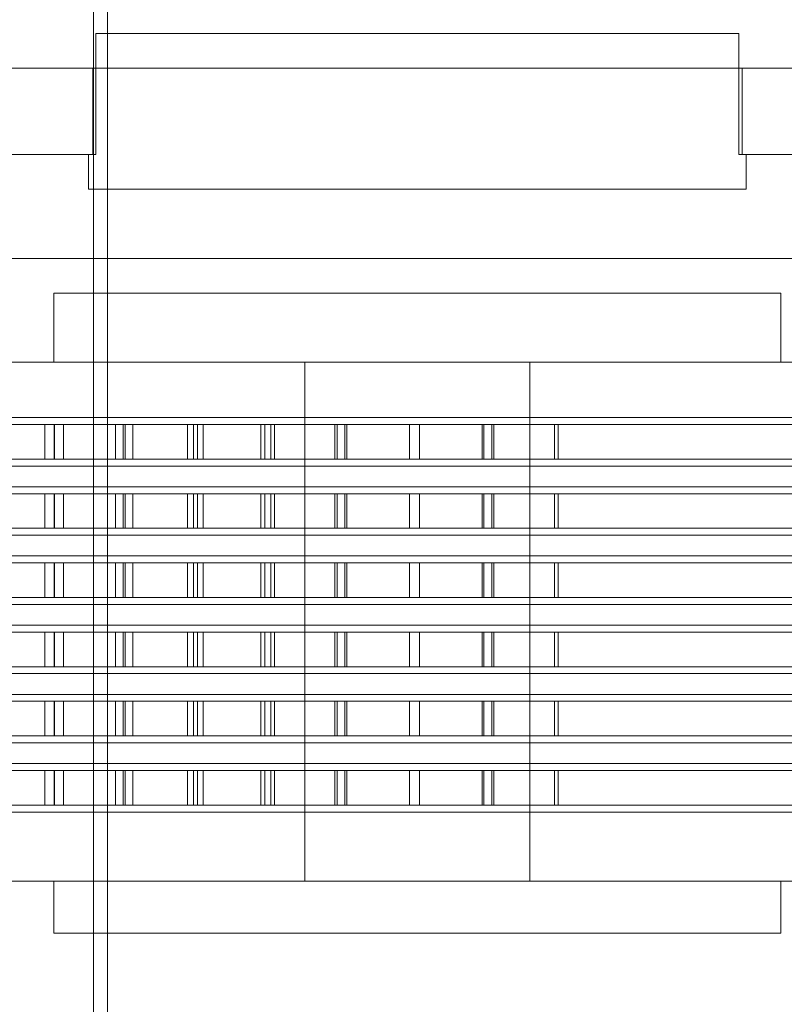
# Model space of a CAD drawing. Header units: millimetres. Extents: x -4395 to 65662, y -65530 to 6847.
# Tile 670 of 1034: x 24335 to 24556, y -19696 to -19411. Entities that reach past the tile are written whole.
import ezdxf

# ---------------------------------------------------------------- set-up
doc = ezdxf.new("R2010")
doc.units = ezdxf.units.MM
for name, color, linetype, lineweight in [('COTAS_O', 1, 'Continuous', 0), ('superior_briquetadora', 7, 'Continuous', 0), ('superior_C02', 7, 'Continuous', 0)]:
    doc.layers.add(name, color=color, linetype=linetype, lineweight=lineweight)
doc.dimstyles.new('R19_100', dxfattribs={"dimtxt": 250, "dimasz": 150, "dimexe": 150, "dimexo": 80, "dimgap": 100, "dimtad": 1, "dimtih": 1, "dimtoh": 1, "dimdsep": 46, "dimcen": 0.09, "dimadec": 0, "dimazin": 0, "dimtfac": 1, "dimtdec": 4, "dimtofl": 0, "dimtmove": 0, "dimatfit": 3, "dimfxl": 1, "dimtolj": 1, "dimtzin": 0, "dimarcsym": 0})

# ---------------------------------------------------------------- blocks, each defined once
blk = doc.blocks.new('DIM_R33_38')
at = {"layer": 'COTAS_O'}
for p, q in [((23750.07, -19480), (23750.07, -20380)), ((25950.07, -19480), (25950.07, -20380)), ((23750.07, -20380), (23900.07, -20335)), ((25950.07, -20380), (25800.07, -20335)), ((23750.07, -20380), (25950.07, -20380)), ((23750.07, -20380), (23900.07, -20425)), ((25950.07, -20380), (25800.07, -20425))]:
    blk.add_line(p, q, dxfattribs=at)
blk.add_text('2200 O', height=250, dxfattribs=at).set_placement((24850.07, -20280))

msp = doc.modelspace()

# ---------------------------------------------------------------- linework, layer by layer
at = {"layer": 'superior_briquetadora'}
for p, q in [((24357.197, -19415), (24363.368, -19415)), ((24357.197, -19415), (24357.197, -19450)), ((24357.197, -19415), (24542.938, -19415)), ((24363.368, -19415), (24373.314, -19415)), ((24373.314, -19415), (24386.602, -19415)), ((24386.602, -19415), (24402.652, -19415)), ((24402.652, -19415), (24420.767, -19415)), ((24420.767, -19415), (24440.157, -19415)), ((24440.157, -19415), (24459.978, -19415)), ((24459.978, -19415), (24479.368, -19415)), ((24479.368, -19415), (24497.483, -19415)), ((24497.483, -19415), (24513.533, -19415)), ((24513.533, -19415), (24526.821, -19415)), ((24526.821, -19415), (24536.767, -19415)), ((24536.767, -19415), (24542.938, -19415)), ((24542.938, -19450), (24542.938, -19415)), ((24760.067, -19425), (24160.067, -19425)), ((24356.259, -19425), (24327.908, -19425)), ((24356.259, -19450), (24356.259, -19425)), ((24361.168, -19425), (24356.259, -19425)), ((24369.682, -19425), (24361.168, -19425)), ((24381.457, -19425), (24369.682, -19425)), ((24396.016, -19425), (24381.457, -19425)), ((24412.767, -19425), (24396.016, -19425)), ((24431.031, -19425), (24412.767, -19425)), ((24450.067, -19425), (24431.031, -19425)), ((24469.104, -19425), (24450.067, -19425)), ((24487.368, -19425), (24469.104, -19425)), ((24504.119, -19425), (24487.368, -19425)), ((24518.678, -19425), (24504.119, -19425)), ((24530.453, -19425), (24518.678, -19425)), ((24538.967, -19425), (24530.453, -19425)), ((24543.876, -19425), (24538.967, -19425)), ((24543.876, -19425), (24543.876, -19450)), ((24785.361, -19425), (24543.876, -19425)), ((24356.259, -19450), (24327.908, -19450)), ((24357.197, -19450), (24334.722, -19450)), ((24355.111, -19450), (24355.067, -19450)), ((24355.067, -19450), (24355.067, -19460)), ((24355.067, -19450), (24355.092, -19450)), ((24355.092, -19450), (24355.165, -19450)), ((24355.242, -19450), (24355.111, -19450)), ((24355.165, -19450), (24355.287, -19450)), ((24355.46, -19450), (24355.242, -19450)), ((24355.287, -19450), (24355.457, -19450)), ((24355.457, -19450), (24355.676, -19450)), ((24355.764, -19450), (24355.46, -19450)), ((24355.676, -19450), (24355.943, -19450)), ((24356.156, -19450), (24355.764, -19450)), ((24355.943, -19450), (24356.259, -19450)), ((24356.633, -19450), (24356.156, -19450)), ((24357.197, -19450), (24356.633, -19450)), ((24543.502, -19450), (24542.938, -19450)), ((24777.067, -19450), (24542.938, -19450)), ((24543.979, -19450), (24543.502, -19450)), ((24785.361, -19450), (24543.876, -19450)), ((24543.876, -19450), (24544.191, -19450)), ((24544.371, -19450), (24543.979, -19450)), ((24544.191, -19450), (24544.459, -19450)), ((24544.675, -19450), (24544.371, -19450)), ((24544.459, -19450), (24544.678, -19450)), ((24544.893, -19450), (24544.675, -19450)), ((24544.678, -19450), (24544.848, -19450)), ((24544.848, -19450), (24544.97, -19450)), ((24545.024, -19450), (24544.893, -19450)), ((24544.97, -19450), (24545.043, -19450)), ((24545.067, -19450), (24545.024, -19450)), ((24545.043, -19450), (24545.067, -19450)), ((24545.067, -19450), (24545.067, -19460)), ((24355.067, -19460), (24357.143, -19460)), ((24357.143, -19460), (24363.281, -19460)), ((24363.281, -19460), (24373.211, -19460)), ((24373.211, -19460), (24386.5, -19460)), ((24386.5, -19460), (24402.567, -19460)), ((24402.567, -19460), (24420.711, -19460)), ((24420.711, -19460), (24440.137, -19460)), ((24440.137, -19460), (24459.998, -19460)), ((24459.998, -19460), (24479.424, -19460)), ((24479.424, -19460), (24497.567, -19460)), ((24497.567, -19460), (24513.635, -19460)), ((24513.635, -19460), (24526.924, -19460)), ((24526.924, -19460), (24536.854, -19460)), ((24536.854, -19460), (24542.992, -19460)), ((24542.992, -19460), (24545.067, -19460)), ((23750.067, -19480), (25950.067, -19480)), ((23900.067, -19480), (25800.067, -19480)), ((24980.067, -19480), (24000.067, -19480)), ((24345.067, -19490), (24346.855, -19490)), ((24345.067, -19490), (24345.067, -19510)), ((24346.855, -19490), (24352.158, -19490)), ((24352.158, -19490), (24360.795, -19490)), ((24360.795, -19490), (24372.472, -19490)), ((24372.472, -19490), (24386.791, -19490)), ((24386.791, -19490), (24403.265, -19490)), ((24403.265, -19490), (24421.333, -19490)), ((24421.333, -19490), (24440.379, -19490)), ((24440.379, -19490), (24459.756, -19490)), ((24459.756, -19490), (24478.802, -19490)), ((24478.802, -19490), (24496.87, -19490)), ((24496.87, -19490), (24513.344, -19490)), ((24513.344, -19490), (24527.663, -19490)), ((24527.663, -19490), (24539.34, -19490)), ((24539.34, -19490), (24547.977, -19490)), ((24547.977, -19490), (24553.28, -19490)), ((24553.28, -19490), (24555.067, -19490)), ((24555.067, -19490), (24555.067, -19510)), ((24337.605, -19510), (24318.488, -19510)), ((24324.585, -19510), (24343.004, -19510)), ((24357.53, -19510), (24337.605, -19510)), ((24343.004, -19510), (24361.864, -19510)), ((24346.855, -19510), (24345.067, -19510)), ((24352.158, -19510), (24346.855, -19510)), ((24360.795, -19510), (24352.158, -19510)), ((24376.647, -19510), (24357.53, -19510)), ((24372.472, -19510), (24360.795, -19510)), ((24361.864, -19510), (24381.086, -19510)), ((24386.791, -19510), (24372.472, -19510)), ((24393.408, -19510), (24376.647, -19510)), ((24381.086, -19510), (24400.592, -19510)), ((24403.265, -19510), (24386.791, -19510)), ((24406.455, -19510), (24393.408, -19510)), ((24400.592, -19510), (24420.3, -19510)), ((24421.333, -19510), (24403.265, -19510)), ((24414.732, -19510), (24406.455, -19510)), ((24417.567, -19510), (24414.732, -19510)), ((24417.567, -19660), (24417.567, -19510)), ((24420.3, -19510), (24440.131, -19510)), ((24440.379, -19510), (24421.333, -19510)), ((24440.131, -19510), (24460.003, -19510)), ((24459.756, -19510), (24440.379, -19510)), ((24478.802, -19510), (24459.756, -19510)), ((24460.003, -19510), (24479.835, -19510)), ((24496.87, -19510), (24478.802, -19510)), ((24479.835, -19510), (24499.543, -19510)), ((24482.567, -19660), (24482.567, -19510)), ((24485.403, -19510), (24482.567, -19510)), ((24493.68, -19510), (24485.403, -19510)), ((24506.727, -19510), (24493.68, -19510)), ((24513.344, -19510), (24496.87, -19510)), ((24499.543, -19510), (24519.049, -19510)), ((24523.488, -19510), (24506.727, -19510)), ((24527.663, -19510), (24513.344, -19510)), ((24519.049, -19510), (24538.271, -19510)), ((24542.605, -19510), (24523.488, -19510)), ((24539.34, -19510), (24527.663, -19510)), ((24538.271, -19510), (24557.131, -19510)), ((24547.977, -19510), (24539.34, -19510)), ((24562.53, -19510), (24542.605, -19510)), ((24553.28, -19510), (24547.977, -19510)), ((24555.067, -19510), (24553.28, -19510)), ((24317.381, -19526), (24335.262, -19526)), ((24324.585, -19526), (24343.004, -19526)), ((24335.262, -19526), (24353.636, -19526)), ((24343.004, -19526), (24361.864, -19526)), ((24353.636, -19526), (24372.422, -19526)), ((24361.864, -19526), (24381.086, -19526)), ((24372.422, -19526), (24391.54, -19526)), ((24381.086, -19526), (24400.592, -19526)), ((24391.54, -19526), (24410.91, -19526)), ((24400.592, -19526), (24420.3, -19526)), ((24410.91, -19526), (24430.447, -19526)), ((24420.3, -19526), (24440.131, -19526)), ((24430.447, -19526), (24450.067, -19526)), ((24440.131, -19526), (24460.003, -19526)), ((24450.067, -19526), (24469.688, -19526)), ((24460.003, -19526), (24479.835, -19526)), ((24469.688, -19526), (24489.225, -19526)), ((24479.835, -19526), (24499.543, -19526)), ((24489.225, -19526), (24508.595, -19526)), ((24499.543, -19526), (24519.049, -19526)), ((24508.595, -19526), (24527.713, -19526)), ((24519.049, -19526), (24538.271, -19526)), ((24527.713, -19526), (24546.499, -19526)), ((24538.271, -19526), (24557.131, -19526)), ((24546.499, -19526), (24564.873, -19526)), ((24342.412, -19528), (24322.504, -19528)), ((24325.147, -19528), (24345.131, -19528)), ((24345.199, -19528), (24325.807, -19528)), ((24328.381, -19528), (24347.848, -19528)), ((24362.843, -19528), (24342.412, -19528)), ((24342.412, -19538), (24342.412, -19528)), ((24345.131, -19528), (24365.625, -19528)), ((24345.131, -19538), (24345.131, -19528)), ((24365.101, -19528), (24345.199, -19528)), ((24345.199, -19538), (24345.199, -19528)), ((24347.848, -19528), (24367.811, -19528)), ((24347.848, -19538), (24347.848, -19528)), ((24383.697, -19528), (24362.843, -19528)), ((24362.843, -19538), (24362.843, -19528)), ((24385.415, -19528), (24365.101, -19528)), ((24365.101, -19538), (24365.101, -19528)), ((24365.625, -19528), (24386.528, -19528)), ((24365.625, -19538), (24365.625, -19528)), ((24367.811, -19528), (24388.173, -19528)), ((24367.811, -19538), (24367.811, -19528)), ((24404.874, -19528), (24383.697, -19528)), ((24383.697, -19538), (24383.697, -19528)), ((24406.044, -19528), (24385.415, -19528)), ((24385.415, -19538), (24385.415, -19528)), ((24386.528, -19528), (24407.74, -19528)), ((24386.528, -19538), (24386.528, -19528)), ((24388.173, -19528), (24408.836, -19528)), ((24388.173, -19538), (24388.173, -19528)), ((24426.269, -19528), (24404.874, -19528)), ((24404.874, -19538), (24404.874, -19528)), ((24426.886, -19528), (24406.044, -19528)), ((24406.044, -19538), (24406.044, -19528)), ((24407.74, -19528), (24429.158, -19528)), ((24407.74, -19538), (24407.74, -19528)), ((24408.836, -19528), (24429.699, -19528)), ((24408.836, -19538), (24408.836, -19528)), ((24447.781, -19528), (24426.269, -19528)), ((24426.269, -19538), (24426.269, -19528)), ((24447.84, -19528), (24426.886, -19528)), ((24426.886, -19538), (24426.886, -19528)), ((24429.158, -19528), (24450.677, -19528)), ((24429.158, -19538), (24429.158, -19528)), ((24429.699, -19528), (24450.661, -19528)), ((24429.699, -19538), (24429.699, -19528)), ((24469.303, -19528), (24447.781, -19528)), ((24447.781, -19538), (24447.781, -19528)), ((24468.805, -19528), (24447.84, -19528)), ((24447.84, -19538), (24447.84, -19528)), ((24450.661, -19528), (24471.62, -19528)), ((24450.661, -19538), (24450.661, -19528)), ((24450.677, -19528), (24472.193, -19528)), ((24450.677, -19538), (24450.677, -19528)), ((24489.68, -19528), (24468.805, -19528)), ((24468.805, -19538), (24468.805, -19528)), ((24490.733, -19528), (24469.303, -19528)), ((24469.303, -19538), (24469.303, -19528)), ((24471.62, -19528), (26228.731, -19528)), ((24471.62, -19538), (24471.62, -19528)), ((24472.193, -19528), (26229.304, -19528)), ((24472.193, -19538), (24472.193, -19528)), ((26235.991, -19528), (24489.68, -19528)), ((24489.68, -19538), (24489.68, -19528)), ((26237.044, -19528), (24490.733, -19528)), ((24490.733, -19538), (24490.733, -19528)), ((24342.412, -19538), (24322.504, -19538)), ((24325.147, -19538), (24345.131, -19538)), ((24345.199, -19538), (24325.807, -19538)), ((24328.381, -19538), (24347.848, -19538)), ((24362.843, -19538), (24342.412, -19538)), ((24345.131, -19538), (24365.625, -19538)), ((24365.101, -19538), (24345.199, -19538)), ((24347.848, -19538), (24367.811, -19538)), ((24383.697, -19538), (24362.843, -19538)), ((24385.415, -19538), (24365.101, -19538)), ((24365.625, -19538), (24386.528, -19538)), ((24367.811, -19538), (24388.173, -19538)), ((24404.874, -19538), (24383.697, -19538)), ((24406.044, -19538), (24385.415, -19538)), ((24386.528, -19538), (24407.74, -19538)), ((24388.173, -19538), (24408.836, -19538)), ((24426.269, -19538), (24404.874, -19538)), ((24426.886, -19538), (24406.044, -19538)), ((24407.74, -19538), (24429.158, -19538)), ((24408.836, -19538), (24429.699, -19538)), ((24447.781, -19538), (24426.269, -19538)), ((24447.84, -19538), (24426.886, -19538)), ((24429.158, -19538), (24450.677, -19538)), ((24429.699, -19538), (24450.661, -19538)), ((24469.303, -19538), (24447.781, -19538)), ((24468.805, -19538), (24447.84, -19538)), ((24450.661, -19538), (24471.62, -19538)), ((24450.677, -19538), (24472.193, -19538)), ((24489.68, -19538), (24468.805, -19538)), ((24490.733, -19538), (24469.303, -19538)), ((24471.62, -19538), (26228.731, -19538)), ((24472.193, -19538), (26229.304, -19538)), ((26235.991, -19538), (24489.68, -19538)), ((26237.044, -19538), (24490.733, -19538)), ((24317.381, -19540), (24335.262, -19540)), ((24324.585, -19540), (24343.004, -19540)), ((24335.262, -19540), (24353.636, -19540)), ((24343.004, -19540), (24361.864, -19540)), ((24353.636, -19540), (24372.422, -19540)), ((24361.864, -19540), (24381.086, -19540)), ((24372.422, -19540), (24391.54, -19540)), ((24381.086, -19540), (24400.592, -19540)), ((24391.54, -19540), (24410.91, -19540)), ((24400.592, -19540), (24420.3, -19540)), ((24410.91, -19540), (24430.447, -19540)), ((24420.3, -19540), (24440.131, -19540)), ((24430.447, -19540), (24450.067, -19540)), ((24440.131, -19540), (24460.003, -19540)), ((24450.067, -19540), (24469.688, -19540)), ((24460.003, -19540), (24479.835, -19540)), ((24469.688, -19540), (24489.225, -19540)), ((24479.835, -19540), (24499.543, -19540)), ((24489.225, -19540), (24508.595, -19540)), ((24499.543, -19540), (24519.049, -19540)), ((24508.595, -19540), (24527.713, -19540)), ((24519.049, -19540), (24538.271, -19540)), ((24527.713, -19540), (24546.499, -19540)), ((24538.271, -19540), (24557.131, -19540)), ((24546.499, -19540), (24564.873, -19540)), ((24317.381, -19546), (24335.262, -19546)), ((24324.585, -19546), (24343.004, -19546)), ((24335.262, -19546), (24353.636, -19546)), ((24343.004, -19546), (24361.864, -19546)), ((24353.636, -19546), (24372.422, -19546)), ((24361.864, -19546), (24381.086, -19546)), ((24372.422, -19546), (24391.54, -19546)), ((24381.086, -19546), (24400.592, -19546)), ((24391.54, -19546), (24410.91, -19546)), ((24400.592, -19546), (24420.3, -19546)), ((24410.91, -19546), (24430.447, -19546)), ((24420.3, -19546), (24440.131, -19546)), ((24430.447, -19546), (24450.067, -19546)), ((24440.131, -19546), (24460.003, -19546)), ((24450.067, -19546), (24469.688, -19546)), ((24460.003, -19546), (24479.835, -19546)), ((24469.688, -19546), (24489.225, -19546)), ((24479.835, -19546), (24499.543, -19546)), ((24489.225, -19546), (24508.595, -19546)), ((24499.543, -19546), (24519.049, -19546)), ((24508.595, -19546), (24527.713, -19546)), ((24519.049, -19546), (24538.271, -19546)), ((24527.713, -19546), (24546.499, -19546)), ((24538.271, -19546), (24557.131, -19546)), ((24546.499, -19546), (24564.873, -19546)), ((24342.412, -19548), (24322.504, -19548)), ((24325.147, -19548), (24345.131, -19548)), ((24345.199, -19548), (24325.807, -19548)), ((24328.381, -19548), (24347.848, -19548)), ((24362.843, -19548), (24342.412, -19548)), ((24342.412, -19558), (24342.412, -19548)), ((24345.131, -19548), (24365.625, -19548)), ((24345.131, -19558), (24345.131, -19548)), ((24365.101, -19548), (24345.199, -19548)), ((24345.199, -19558), (24345.199, -19548)), ((24347.848, -19548), (24367.811, -19548)), ((24347.848, -19558), (24347.848, -19548)), ((24383.697, -19548), (24362.843, -19548)), ((24362.843, -19558), (24362.843, -19548)), ((24385.415, -19548), (24365.101, -19548)), ((24365.101, -19558), (24365.101, -19548)), ((24365.625, -19548), (24386.528, -19548)), ((24365.625, -19558), (24365.625, -19548)), ((24367.811, -19548), (24388.173, -19548)), ((24367.811, -19558), (24367.811, -19548)), ((24404.874, -19548), (24383.697, -19548)), ((24383.697, -19558), (24383.697, -19548)), ((24406.044, -19548), (24385.415, -19548)), ((24385.415, -19558), (24385.415, -19548)), ((24386.528, -19548), (24407.74, -19548)), ((24386.528, -19558), (24386.528, -19548)), ((24388.173, -19548), (24408.836, -19548)), ((24388.173, -19558), (24388.173, -19548)), ((24426.269, -19548), (24404.874, -19548)), ((24404.874, -19558), (24404.874, -19548)), ((24426.886, -19548), (24406.044, -19548)), ((24406.044, -19558), (24406.044, -19548)), ((24407.74, -19548), (24429.158, -19548)), ((24407.74, -19558), (24407.74, -19548)), ((24408.836, -19548), (24429.699, -19548)), ((24408.836, -19558), (24408.836, -19548)), ((24447.781, -19548), (24426.269, -19548)), ((24426.269, -19558), (24426.269, -19548)), ((24447.84, -19548), (24426.886, -19548)), ((24426.886, -19558), (24426.886, -19548)), ((24429.158, -19548), (24450.677, -19548)), ((24429.158, -19558), (24429.158, -19548)), ((24429.699, -19548), (24450.661, -19548)), ((24429.699, -19558), (24429.699, -19548)), ((24469.303, -19548), (24447.781, -19548)), ((24447.781, -19558), (24447.781, -19548)), ((24468.805, -19548), (24447.84, -19548)), ((24447.84, -19558), (24447.84, -19548)), ((24450.661, -19548), (24471.62, -19548)), ((24450.661, -19558), (24450.661, -19548)), ((24450.677, -19548), (24472.193, -19548)), ((24450.677, -19558), (24450.677, -19548)), ((24489.68, -19548), (24468.805, -19548)), ((24468.805, -19558), (24468.805, -19548)), ((24490.733, -19548), (24469.303, -19548)), ((24469.303, -19558), (24469.303, -19548)), ((24471.62, -19548), (26228.731, -19548)), ((24471.62, -19558), (24471.62, -19548)), ((24472.193, -19548), (26229.304, -19548)), ((24472.193, -19558), (24472.193, -19548)), ((26235.991, -19548), (24489.68, -19548)), ((24489.68, -19558), (24489.68, -19548)), ((26237.044, -19548), (24490.733, -19548)), ((24490.733, -19558), (24490.733, -19548)), ((24342.412, -19558), (24322.504, -19558)), ((24325.147, -19558), (24345.131, -19558)), ((24345.199, -19558), (24325.807, -19558)), ((24328.381, -19558), (24347.848, -19558)), ((24362.843, -19558), (24342.412, -19558)), ((24345.131, -19558), (24365.625, -19558)), ((24365.101, -19558), (24345.199, -19558)), ((24347.848, -19558), (24367.811, -19558)), ((24383.697, -19558), (24362.843, -19558)), ((24385.415, -19558), (24365.101, -19558)), ((24365.625, -19558), (24386.528, -19558)), ((24367.811, -19558), (24388.173, -19558)), ((24404.874, -19558), (24383.697, -19558)), ((24406.044, -19558), (24385.415, -19558)), ((24386.528, -19558), (24407.74, -19558)), ((24388.173, -19558), (24408.836, -19558)), ((24426.269, -19558), (24404.874, -19558)), ((24426.886, -19558), (24406.044, -19558)), ((24407.74, -19558), (24429.158, -19558)), ((24408.836, -19558), (24429.699, -19558)), ((24447.781, -19558), (24426.269, -19558)), ((24447.84, -19558), (24426.886, -19558)), ((24429.158, -19558), (24450.677, -19558)), ((24429.699, -19558), (24450.661, -19558)), ((24469.303, -19558), (24447.781, -19558)), ((24468.805, -19558), (24447.84, -19558)), ((24450.661, -19558), (24471.62, -19558)), ((24450.677, -19558), (24472.193, -19558)), ((24489.68, -19558), (24468.805, -19558)), ((24490.733, -19558), (24469.303, -19558)), ((24471.62, -19558), (26228.731, -19558)), ((24472.193, -19558), (26229.304, -19558)), ((26235.991, -19558), (24489.68, -19558)), ((26237.044, -19558), (24490.733, -19558)), ((24317.381, -19560), (24335.262, -19560)), ((24324.585, -19560), (24343.004, -19560)), ((24335.262, -19560), (24353.636, -19560)), ((24343.004, -19560), (24361.864, -19560)), ((24353.636, -19560), (24372.422, -19560)), ((24361.864, -19560), (24381.086, -19560)), ((24372.422, -19560), (24391.54, -19560)), ((24381.086, -19560), (24400.592, -19560)), ((24391.54, -19560), (24410.91, -19560)), ((24400.592, -19560), (24420.3, -19560)), ((24410.91, -19560), (24430.447, -19560)), ((24420.3, -19560), (24440.131, -19560)), ((24430.447, -19560), (24450.067, -19560)), ((24440.131, -19560), (24460.003, -19560)), ((24450.067, -19560), (24469.688, -19560)), ((24460.003, -19560), (24479.835, -19560)), ((24469.688, -19560), (24489.225, -19560)), ((24479.835, -19560), (24499.543, -19560)), ((24489.225, -19560), (24508.595, -19560)), ((24499.543, -19560), (24519.049, -19560)), ((24508.595, -19560), (24527.713, -19560)), ((24519.049, -19560), (24538.271, -19560)), ((24527.713, -19560), (24546.499, -19560)), ((24538.271, -19560), (24557.131, -19560)), ((24546.499, -19560), (24564.873, -19560)), ((24317.381, -19566), (24335.262, -19566)), ((24324.585, -19566), (24343.004, -19566)), ((24335.262, -19566), (24353.636, -19566)), ((24343.004, -19566), (24361.864, -19566)), ((24353.636, -19566), (24372.422, -19566)), ((24361.864, -19566), (24381.086, -19566)), ((24372.422, -19566), (24391.54, -19566)), ((24381.086, -19566), (24400.592, -19566)), ((24391.54, -19566), (24410.91, -19566)), ((24400.592, -19566), (24420.3, -19566)), ((24410.91, -19566), (24430.447, -19566)), ((24420.3, -19566), (24440.131, -19566)), ((24430.447, -19566), (24450.067, -19566)), ((24440.131, -19566), (24460.003, -19566)), ((24450.067, -19566), (24469.688, -19566)), ((24460.003, -19566), (24479.835, -19566)), ((24469.688, -19566), (24489.225, -19566)), ((24479.835, -19566), (24499.543, -19566)), ((24489.225, -19566), (24508.595, -19566)), ((24499.543, -19566), (24519.049, -19566)), ((24508.595, -19566), (24527.713, -19566)), ((24519.049, -19566), (24538.271, -19566)), ((24527.713, -19566), (24546.499, -19566)), ((24538.271, -19566), (24557.131, -19566)), ((24546.499, -19566), (24564.873, -19566)), ((24342.412, -19568), (24322.504, -19568)), ((24325.147, -19568), (24345.131, -19568)), ((24345.199, -19568), (24325.807, -19568)), ((24328.381, -19568), (24347.848, -19568)), ((24362.843, -19568), (24342.412, -19568)), ((24342.412, -19578), (24342.412, -19568)), ((24345.131, -19568), (24365.625, -19568)), ((24345.131, -19578), (24345.131, -19568)), ((24365.101, -19568), (24345.199, -19568)), ((24345.199, -19578), (24345.199, -19568)), ((24347.848, -19568), (24367.811, -19568)), ((24347.848, -19578), (24347.848, -19568)), ((24383.697, -19568), (24362.843, -19568)), ((24362.843, -19578), (24362.843, -19568)), ((24385.415, -19568), (24365.101, -19568)), ((24365.101, -19578), (24365.101, -19568)), ((24365.625, -19568), (24386.528, -19568)), ((24365.625, -19578), (24365.625, -19568)), ((24367.811, -19568), (24388.173, -19568)), ((24367.811, -19578), (24367.811, -19568)), ((24404.874, -19568), (24383.697, -19568)), ((24383.697, -19578), (24383.697, -19568)), ((24406.044, -19568), (24385.415, -19568)), ((24385.415, -19578), (24385.415, -19568)), ((24386.528, -19568), (24407.74, -19568)), ((24386.528, -19578), (24386.528, -19568)), ((24388.173, -19568), (24408.836, -19568)), ((24388.173, -19578), (24388.173, -19568)), ((24426.269, -19568), (24404.874, -19568)), ((24404.874, -19578), (24404.874, -19568)), ((24426.886, -19568), (24406.044, -19568)), ((24406.044, -19578), (24406.044, -19568)), ((24407.74, -19568), (24429.158, -19568)), ((24407.74, -19578), (24407.74, -19568)), ((24408.836, -19568), (24429.699, -19568)), ((24408.836, -19578), (24408.836, -19568)), ((24447.781, -19568), (24426.269, -19568)), ((24426.269, -19578), (24426.269, -19568)), ((24447.84, -19568), (24426.886, -19568)), ((24426.886, -19578), (24426.886, -19568)), ((24429.158, -19568), (24450.677, -19568)), ((24429.158, -19578), (24429.158, -19568)), ((24429.699, -19568), (24450.661, -19568)), ((24429.699, -19578), (24429.699, -19568)), ((24469.303, -19568), (24447.781, -19568)), ((24447.781, -19578), (24447.781, -19568)), ((24468.805, -19568), (24447.84, -19568)), ((24447.84, -19578), (24447.84, -19568)), ((24450.661, -19568), (24471.62, -19568)), ((24450.661, -19578), (24450.661, -19568)), ((24450.677, -19568), (24472.193, -19568)), ((24450.677, -19578), (24450.677, -19568)), ((24489.68, -19568), (24468.805, -19568)), ((24468.805, -19578), (24468.805, -19568)), ((24490.733, -19568), (24469.303, -19568)), ((24469.303, -19578), (24469.303, -19568)), ((24471.62, -19568), (26228.731, -19568)), ((24471.62, -19578), (24471.62, -19568)), ((24472.193, -19568), (26229.304, -19568)), ((24472.193, -19578), (24472.193, -19568)), ((26235.991, -19568), (24489.68, -19568)), ((24489.68, -19578), (24489.68, -19568)), ((26237.044, -19568), (24490.733, -19568)), ((24490.733, -19578), (24490.733, -19568)), ((24342.412, -19578), (24322.504, -19578)), ((24325.147, -19578), (24345.131, -19578)), ((24345.199, -19578), (24325.807, -19578)), ((24328.381, -19578), (24347.848, -19578)), ((24362.843, -19578), (24342.412, -19578)), ((24345.131, -19578), (24365.625, -19578)), ((24365.101, -19578), (24345.199, -19578)), ((24347.848, -19578), (24367.811, -19578)), ((24383.697, -19578), (24362.843, -19578)), ((24385.415, -19578), (24365.101, -19578)), ((24365.625, -19578), (24386.528, -19578)), ((24367.811, -19578), (24388.173, -19578)), ((24404.874, -19578), (24383.697, -19578)), ((24406.044, -19578), (24385.415, -19578)), ((24386.528, -19578), (24407.74, -19578)), ((24388.173, -19578), (24408.836, -19578)), ((24426.269, -19578), (24404.874, -19578)), ((24426.886, -19578), (24406.044, -19578)), ((24407.74, -19578), (24429.158, -19578)), ((24408.836, -19578), (24429.699, -19578)), ((24447.781, -19578), (24426.269, -19578)), ((24447.84, -19578), (24426.886, -19578)), ((24429.158, -19578), (24450.677, -19578)), ((24429.699, -19578), (24450.661, -19578)), ((24469.303, -19578), (24447.781, -19578)), ((24468.805, -19578), (24447.84, -19578)), ((24450.661, -19578), (24471.62, -19578)), ((24450.677, -19578), (24472.193, -19578)), ((24489.68, -19578), (24468.805, -19578)), ((24490.733, -19578), (24469.303, -19578)), ((24471.62, -19578), (26228.731, -19578)), ((24472.193, -19578), (26229.304, -19578)), ((26235.991, -19578), (24489.68, -19578)), ((26237.044, -19578), (24490.733, -19578)), ((24317.381, -19580), (24335.262, -19580)), ((24324.585, -19580), (24343.004, -19580)), ((24335.262, -19580), (24353.636, -19580)), ((24343.004, -19580), (24361.864, -19580)), ((24353.636, -19580), (24372.422, -19580)), ((24361.864, -19580), (24381.086, -19580)), ((24372.422, -19580), (24391.54, -19580)), ((24381.086, -19580), (24400.592, -19580)), ((24391.54, -19580), (24410.91, -19580)), ((24400.592, -19580), (24420.3, -19580)), ((24410.91, -19580), (24430.447, -19580)), ((24420.3, -19580), (24440.131, -19580)), ((24430.447, -19580), (24450.067, -19580)), ((24440.131, -19580), (24460.003, -19580)), ((24450.067, -19580), (24469.688, -19580)), ((24460.003, -19580), (24479.835, -19580)), ((24469.688, -19580), (24489.225, -19580)), ((24479.835, -19580), (24499.543, -19580)), ((24489.225, -19580), (24508.595, -19580)), ((24499.543, -19580), (24519.049, -19580)), ((24508.595, -19580), (24527.713, -19580)), ((24519.049, -19580), (24538.271, -19580)), ((24527.713, -19580), (24546.499, -19580)), ((24538.271, -19580), (24557.131, -19580)), ((24546.499, -19580), (24564.873, -19580)), ((24317.381, -19586), (24335.262, -19586)), ((24324.585, -19586), (24343.004, -19586)), ((24335.262, -19586), (24353.636, -19586)), ((24343.004, -19586), (24361.864, -19586)), ((24353.636, -19586), (24372.422, -19586)), ((24361.864, -19586), (24381.086, -19586)), ((24372.422, -19586), (24391.54, -19586)), ((24381.086, -19586), (24400.592, -19586)), ((24391.54, -19586), (24410.91, -19586)), ((24400.592, -19586), (24420.3, -19586)), ((24410.91, -19586), (24430.447, -19586)), ((24420.3, -19586), (24440.131, -19586)), ((24430.447, -19586), (24450.067, -19586)), ((24440.131, -19586), (24460.003, -19586)), ((24450.067, -19586), (24469.688, -19586)), ((24460.003, -19586), (24479.835, -19586)), ((24469.688, -19586), (24489.225, -19586)), ((24479.835, -19586), (24499.543, -19586)), ((24489.225, -19586), (24508.595, -19586)), ((24499.543, -19586), (24519.049, -19586)), ((24508.595, -19586), (24527.713, -19586)), ((24519.049, -19586), (24538.271, -19586)), ((24527.713, -19586), (24546.499, -19586)), ((24538.271, -19586), (24557.131, -19586)), ((24546.499, -19586), (24564.873, -19586)), ((24342.412, -19588), (24322.504, -19588)), ((24325.147, -19588), (24345.131, -19588)), ((24345.199, -19588), (24325.807, -19588)), ((24328.381, -19588), (24347.848, -19588)), ((24362.843, -19588), (24342.412, -19588)), ((24342.412, -19598), (24342.412, -19588)), ((24345.131, -19588), (24365.625, -19588)), ((24345.131, -19598), (24345.131, -19588)), ((24365.101, -19588), (24345.199, -19588)), ((24345.199, -19598), (24345.199, -19588)), ((24347.848, -19588), (24367.811, -19588)), ((24347.848, -19598), (24347.848, -19588)), ((24383.697, -19588), (24362.843, -19588)), ((24362.843, -19598), (24362.843, -19588)), ((24385.415, -19588), (24365.101, -19588)), ((24365.101, -19598), (24365.101, -19588)), ((24365.625, -19588), (24386.528, -19588)), ((24365.625, -19598), (24365.625, -19588)), ((24367.811, -19588), (24388.173, -19588)), ((24367.811, -19598), (24367.811, -19588)), ((24404.874, -19588), (24383.697, -19588)), ((24383.697, -19598), (24383.697, -19588)), ((24406.044, -19588), (24385.415, -19588)), ((24385.415, -19598), (24385.415, -19588)), ((24386.528, -19588), (24407.74, -19588)), ((24386.528, -19598), (24386.528, -19588)), ((24388.173, -19588), (24408.836, -19588)), ((24388.173, -19598), (24388.173, -19588)), ((24426.269, -19588), (24404.874, -19588)), ((24404.874, -19598), (24404.874, -19588)), ((24426.886, -19588), (24406.044, -19588)), ((24406.044, -19598), (24406.044, -19588)), ((24407.74, -19588), (24429.158, -19588)), ((24407.74, -19598), (24407.74, -19588)), ((24408.836, -19588), (24429.699, -19588)), ((24408.836, -19598), (24408.836, -19588)), ((24447.781, -19588), (24426.269, -19588)), ((24426.269, -19598), (24426.269, -19588)), ((24447.84, -19588), (24426.886, -19588)), ((24426.886, -19598), (24426.886, -19588)), ((24429.158, -19588), (24450.677, -19588)), ((24429.158, -19598), (24429.158, -19588)), ((24429.699, -19588), (24450.661, -19588)), ((24429.699, -19598), (24429.699, -19588)), ((24469.303, -19588), (24447.781, -19588)), ((24447.781, -19598), (24447.781, -19588)), ((24468.805, -19588), (24447.84, -19588)), ((24447.84, -19598), (24447.84, -19588)), ((24450.661, -19588), (24471.62, -19588)), ((24450.661, -19598), (24450.661, -19588)), ((24450.677, -19588), (24472.193, -19588)), ((24450.677, -19598), (24450.677, -19588)), ((24489.68, -19588), (24468.805, -19588)), ((24468.805, -19598), (24468.805, -19588)), ((24490.733, -19588), (24469.303, -19588)), ((24469.303, -19598), (24469.303, -19588)), ((24471.62, -19588), (26228.731, -19588)), ((24471.62, -19598), (24471.62, -19588)), ((24472.193, -19588), (26229.304, -19588)), ((24472.193, -19598), (24472.193, -19588)), ((26235.991, -19588), (24489.68, -19588)), ((24489.68, -19598), (24489.68, -19588)), ((26237.044, -19588), (24490.733, -19588)), ((24490.733, -19598), (24490.733, -19588)), ((24342.412, -19598), (24322.504, -19598)), ((24325.147, -19598), (24345.131, -19598)), ((24345.199, -19598), (24325.807, -19598)), ((24328.381, -19598), (24347.848, -19598)), ((24362.843, -19598), (24342.412, -19598)), ((24345.131, -19598), (24365.625, -19598)), ((24365.101, -19598), (24345.199, -19598)), ((24347.848, -19598), (24367.811, -19598)), ((24383.697, -19598), (24362.843, -19598)), ((24385.415, -19598), (24365.101, -19598)), ((24365.625, -19598), (24386.528, -19598)), ((24367.811, -19598), (24388.173, -19598)), ((24404.874, -19598), (24383.697, -19598)), ((24406.044, -19598), (24385.415, -19598)), ((24386.528, -19598), (24407.74, -19598)), ((24388.173, -19598), (24408.836, -19598)), ((24426.269, -19598), (24404.874, -19598)), ((24426.886, -19598), (24406.044, -19598)), ((24407.74, -19598), (24429.158, -19598)), ((24408.836, -19598), (24429.699, -19598)), ((24447.781, -19598), (24426.269, -19598)), ((24447.84, -19598), (24426.886, -19598)), ((24429.158, -19598), (24450.677, -19598)), ((24429.699, -19598), (24450.661, -19598)), ((24469.303, -19598), (24447.781, -19598)), ((24468.805, -19598), (24447.84, -19598)), ((24450.661, -19598), (24471.62, -19598)), ((24450.677, -19598), (24472.193, -19598)), ((24489.68, -19598), (24468.805, -19598)), ((24490.733, -19598), (24469.303, -19598)), ((24471.62, -19598), (26228.731, -19598)), ((24472.193, -19598), (26229.304, -19598)), ((26235.991, -19598), (24489.68, -19598)), ((26237.044, -19598), (24490.733, -19598)), ((24317.381, -19600), (24335.262, -19600)), ((24324.585, -19600), (24343.004, -19600)), ((24335.262, -19600), (24353.636, -19600)), ((24343.004, -19600), (24361.864, -19600)), ((24353.636, -19600), (24372.422, -19600)), ((24361.864, -19600), (24381.086, -19600)), ((24372.422, -19600), (24391.54, -19600)), ((24381.086, -19600), (24400.592, -19600)), ((24391.54, -19600), (24410.91, -19600)), ((24400.592, -19600), (24420.3, -19600)), ((24410.91, -19600), (24430.447, -19600)), ((24420.3, -19600), (24440.131, -19600)), ((24430.447, -19600), (24450.067, -19600)), ((24440.131, -19600), (24460.003, -19600)), ((24450.067, -19600), (24469.688, -19600)), ((24460.003, -19600), (24479.835, -19600)), ((24469.688, -19600), (24489.225, -19600)), ((24479.835, -19600), (24499.543, -19600)), ((24489.225, -19600), (24508.595, -19600)), ((24499.543, -19600), (24519.049, -19600)), ((24508.595, -19600), (24527.713, -19600)), ((24519.049, -19600), (24538.271, -19600)), ((24527.713, -19600), (24546.499, -19600)), ((24538.271, -19600), (24557.131, -19600)), ((24546.499, -19600), (24564.873, -19600)), ((24317.381, -19606), (24335.262, -19606)), ((24324.585, -19606), (24343.004, -19606)), ((24335.262, -19606), (24353.636, -19606)), ((24343.004, -19606), (24361.864, -19606)), ((24353.636, -19606), (24372.422, -19606)), ((24361.864, -19606), (24381.086, -19606)), ((24372.422, -19606), (24391.54, -19606)), ((24381.086, -19606), (24400.592, -19606)), ((24391.54, -19606), (24410.91, -19606)), ((24400.592, -19606), (24420.3, -19606)), ((24410.91, -19606), (24430.447, -19606)), ((24420.3, -19606), (24440.131, -19606)), ((24430.447, -19606), (24450.067, -19606)), ((24440.131, -19606), (24460.003, -19606)), ((24450.067, -19606), (24469.688, -19606)), ((24460.003, -19606), (24479.835, -19606)), ((24469.688, -19606), (24489.225, -19606)), ((24479.835, -19606), (24499.543, -19606)), ((24489.225, -19606), (24508.595, -19606)), ((24499.543, -19606), (24519.049, -19606)), ((24508.595, -19606), (24527.713, -19606)), ((24519.049, -19606), (24538.271, -19606)), ((24527.713, -19606), (24546.499, -19606)), ((24538.271, -19606), (24557.131, -19606)), ((24546.499, -19606), (24564.873, -19606)), ((24342.412, -19608), (24322.504, -19608)), ((24325.147, -19608), (24345.131, -19608)), ((24345.199, -19608), (24325.807, -19608)), ((24328.381, -19608), (24347.848, -19608)), ((24362.843, -19608), (24342.412, -19608)), ((24342.412, -19618), (24342.412, -19608)), ((24345.131, -19608), (24365.625, -19608)), ((24345.131, -19618), (24345.131, -19608)), ((24365.101, -19608), (24345.199, -19608)), ((24345.199, -19618), (24345.199, -19608)), ((24347.848, -19608), (24367.811, -19608)), ((24347.848, -19618), (24347.848, -19608)), ((24383.697, -19608), (24362.843, -19608)), ((24362.843, -19618), (24362.843, -19608)), ((24385.415, -19608), (24365.101, -19608)), ((24365.101, -19618), (24365.101, -19608)), ((24365.625, -19608), (24386.528, -19608)), ((24365.625, -19618), (24365.625, -19608)), ((24367.811, -19608), (24388.173, -19608)), ((24367.811, -19618), (24367.811, -19608)), ((24404.874, -19608), (24383.697, -19608)), ((24383.697, -19618), (24383.697, -19608)), ((24406.044, -19608), (24385.415, -19608)), ((24385.415, -19618), (24385.415, -19608)), ((24386.528, -19608), (24407.74, -19608)), ((24386.528, -19618), (24386.528, -19608)), ((24388.173, -19608), (24408.836, -19608)), ((24388.173, -19618), (24388.173, -19608)), ((24426.269, -19608), (24404.874, -19608)), ((24404.874, -19618), (24404.874, -19608)), ((24426.886, -19608), (24406.044, -19608)), ((24406.044, -19618), (24406.044, -19608)), ((24407.74, -19608), (24429.158, -19608)), ((24407.74, -19618), (24407.74, -19608)), ((24408.836, -19608), (24429.699, -19608)), ((24408.836, -19618), (24408.836, -19608)), ((24447.781, -19608), (24426.269, -19608)), ((24426.269, -19618), (24426.269, -19608)), ((24447.84, -19608), (24426.886, -19608)), ((24426.886, -19618), (24426.886, -19608)), ((24429.158, -19608), (24450.677, -19608)), ((24429.158, -19618), (24429.158, -19608)), ((24429.699, -19608), (24450.661, -19608)), ((24429.699, -19618), (24429.699, -19608)), ((24469.303, -19608), (24447.781, -19608)), ((24447.781, -19618), (24447.781, -19608)), ((24468.805, -19608), (24447.84, -19608)), ((24447.84, -19618), (24447.84, -19608)), ((24450.661, -19608), (24471.62, -19608)), ((24450.661, -19618), (24450.661, -19608)), ((24450.677, -19608), (24472.193, -19608)), ((24450.677, -19618), (24450.677, -19608)), ((24489.68, -19608), (24468.805, -19608)), ((24468.805, -19618), (24468.805, -19608)), ((24490.733, -19608), (24469.303, -19608)), ((24469.303, -19618), (24469.303, -19608)), ((24471.62, -19608), (26228.731, -19608)), ((24471.62, -19618), (24471.62, -19608)), ((24472.193, -19608), (26229.304, -19608)), ((24472.193, -19618), (24472.193, -19608)), ((26235.991, -19608), (24489.68, -19608)), ((24489.68, -19618), (24489.68, -19608)), ((26237.044, -19608), (24490.733, -19608)), ((24490.733, -19618), (24490.733, -19608)), ((24342.412, -19618), (24322.504, -19618)), ((24325.147, -19618), (24345.131, -19618)), ((24345.199, -19618), (24325.807, -19618)), ((24328.381, -19618), (24347.848, -19618)), ((24362.843, -19618), (24342.412, -19618)), ((24345.131, -19618), (24365.625, -19618)), ((24365.101, -19618), (24345.199, -19618)), ((24347.848, -19618), (24367.811, -19618)), ((24383.697, -19618), (24362.843, -19618)), ((24385.415, -19618), (24365.101, -19618)), ((24365.625, -19618), (24386.528, -19618)), ((24367.811, -19618), (24388.173, -19618)), ((24404.874, -19618), (24383.697, -19618)), ((24406.044, -19618), (24385.415, -19618)), ((24386.528, -19618), (24407.74, -19618)), ((24388.173, -19618), (24408.836, -19618)), ((24426.269, -19618), (24404.874, -19618)), ((24426.886, -19618), (24406.044, -19618)), ((24407.74, -19618), (24429.158, -19618)), ((24408.836, -19618), (24429.699, -19618)), ((24447.781, -19618), (24426.269, -19618)), ((24447.84, -19618), (24426.886, -19618)), ((24429.158, -19618), (24450.677, -19618)), ((24429.699, -19618), (24450.661, -19618)), ((24469.303, -19618), (24447.781, -19618)), ((24468.805, -19618), (24447.84, -19618)), ((24450.661, -19618), (24471.62, -19618)), ((24450.677, -19618), (24472.193, -19618)), ((24489.68, -19618), (24468.805, -19618)), ((24490.733, -19618), (24469.303, -19618)), ((24471.62, -19618), (26228.731, -19618)), ((24472.193, -19618), (26229.304, -19618)), ((26235.991, -19618), (24489.68, -19618)), ((26237.044, -19618), (24490.733, -19618)), ((24317.381, -19620), (24335.262, -19620)), ((24324.585, -19620), (24343.004, -19620)), ((24335.262, -19620), (24353.636, -19620)), ((24343.004, -19620), (24361.864, -19620)), ((24353.636, -19620), (24372.422, -19620)), ((24361.864, -19620), (24381.086, -19620)), ((24372.422, -19620), (24391.54, -19620)), ((24381.086, -19620), (24400.592, -19620)), ((24391.54, -19620), (24410.91, -19620)), ((24400.592, -19620), (24420.3, -19620)), ((24410.91, -19620), (24430.447, -19620)), ((24420.3, -19620), (24440.131, -19620)), ((24430.447, -19620), (24450.067, -19620)), ((24440.131, -19620), (24460.003, -19620)), ((24450.067, -19620), (24469.688, -19620)), ((24460.003, -19620), (24479.835, -19620)), ((24469.688, -19620), (24489.225, -19620)), ((24479.835, -19620), (24499.543, -19620)), ((24489.225, -19620), (24508.595, -19620)), ((24499.543, -19620), (24519.049, -19620)), ((24508.595, -19620), (24527.713, -19620)), ((24519.049, -19620), (24538.271, -19620)), ((24527.713, -19620), (24546.499, -19620)), ((24538.271, -19620), (24557.131, -19620)), ((24546.499, -19620), (24564.873, -19620)), ((24317.381, -19626), (24335.262, -19626)), ((24324.585, -19626), (24343.004, -19626)), ((24335.262, -19626), (24353.636, -19626)), ((24343.004, -19626), (24361.864, -19626)), ((24353.636, -19626), (24372.422, -19626)), ((24361.864, -19626), (24381.086, -19626)), ((24372.422, -19626), (24391.54, -19626)), ((24381.086, -19626), (24400.592, -19626)), ((24391.54, -19626), (24410.91, -19626)), ((24400.592, -19626), (24420.3, -19626)), ((24410.91, -19626), (24430.447, -19626)), ((24420.3, -19626), (24440.131, -19626)), ((24430.447, -19626), (24450.067, -19626)), ((24440.131, -19626), (24460.003, -19626)), ((24450.067, -19626), (24469.688, -19626)), ((24460.003, -19626), (24479.835, -19626)), ((24469.688, -19626), (24489.225, -19626)), ((24479.835, -19626), (24499.543, -19626)), ((24489.225, -19626), (24508.595, -19626)), ((24499.543, -19626), (24519.049, -19626)), ((24508.595, -19626), (24527.713, -19626)), ((24519.049, -19626), (24538.271, -19626)), ((24527.713, -19626), (24546.499, -19626)), ((24538.271, -19626), (24557.131, -19626)), ((24546.499, -19626), (24564.873, -19626)), ((24342.412, -19628), (24322.504, -19628)), ((24325.147, -19628), (24345.131, -19628)), ((24345.199, -19628), (24325.807, -19628)), ((24328.381, -19628), (24347.848, -19628)), ((24362.843, -19628), (24342.412, -19628)), ((24342.412, -19638), (24342.412, -19628)), ((24345.131, -19628), (24365.625, -19628)), ((24345.131, -19638), (24345.131, -19628)), ((24365.101, -19628), (24345.199, -19628)), ((24345.199, -19638), (24345.199, -19628)), ((24347.848, -19628), (24367.811, -19628)), ((24347.848, -19638), (24347.848, -19628)), ((24383.697, -19628), (24362.843, -19628)), ((24362.843, -19638), (24362.843, -19628)), ((24385.415, -19628), (24365.101, -19628)), ((24365.101, -19638), (24365.101, -19628)), ((24365.625, -19628), (24386.528, -19628)), ((24365.625, -19638), (24365.625, -19628)), ((24367.811, -19628), (24388.173, -19628)), ((24367.811, -19638), (24367.811, -19628)), ((24404.874, -19628), (24383.697, -19628)), ((24383.697, -19638), (24383.697, -19628)), ((24406.044, -19628), (24385.415, -19628)), ((24385.415, -19638), (24385.415, -19628)), ((24386.528, -19628), (24407.74, -19628)), ((24386.528, -19638), (24386.528, -19628)), ((24388.173, -19628), (24408.836, -19628)), ((24388.173, -19638), (24388.173, -19628)), ((24426.269, -19628), (24404.874, -19628)), ((24404.874, -19638), (24404.874, -19628)), ((24426.886, -19628), (24406.044, -19628)), ((24406.044, -19638), (24406.044, -19628)), ((24407.74, -19628), (24429.158, -19628)), ((24407.74, -19638), (24407.74, -19628)), ((24408.836, -19628), (24429.699, -19628)), ((24408.836, -19638), (24408.836, -19628)), ((24447.781, -19628), (24426.269, -19628)), ((24426.269, -19638), (24426.269, -19628)), ((24447.84, -19628), (24426.886, -19628)), ((24426.886, -19638), (24426.886, -19628)), ((24429.158, -19628), (24450.677, -19628)), ((24429.158, -19638), (24429.158, -19628)), ((24429.699, -19628), (24450.661, -19628)), ((24429.699, -19638), (24429.699, -19628)), ((24469.303, -19628), (24447.781, -19628)), ((24447.781, -19638), (24447.781, -19628)), ((24468.805, -19628), (24447.84, -19628)), ((24447.84, -19638), (24447.84, -19628)), ((24450.661, -19628), (24471.62, -19628)), ((24450.661, -19638), (24450.661, -19628)), ((24450.677, -19628), (24472.193, -19628)), ((24450.677, -19638), (24450.677, -19628)), ((24489.68, -19628), (24468.805, -19628)), ((24468.805, -19638), (24468.805, -19628)), ((24490.733, -19628), (24469.303, -19628)), ((24469.303, -19638), (24469.303, -19628)), ((24471.62, -19628), (26228.731, -19628)), ((24471.62, -19638), (24471.62, -19628)), ((24472.193, -19628), (26229.304, -19628)), ((24472.193, -19638), (24472.193, -19628)), ((26235.991, -19628), (24489.68, -19628)), ((24489.68, -19638), (24489.68, -19628)), ((26237.044, -19628), (24490.733, -19628)), ((24490.733, -19638), (24490.733, -19628)), ((24342.412, -19638), (24322.504, -19638)), ((24325.147, -19638), (24345.131, -19638)), ((24345.199, -19638), (24325.807, -19638)), ((24328.381, -19638), (24347.848, -19638)), ((24362.843, -19638), (24342.412, -19638)), ((24345.131, -19638), (24365.625, -19638)), ((24365.101, -19638), (24345.199, -19638)), ((24347.848, -19638), (24367.811, -19638)), ((24383.697, -19638), (24362.843, -19638)), ((24385.415, -19638), (24365.101, -19638)), ((24365.625, -19638), (24386.528, -19638)), ((24367.811, -19638), (24388.173, -19638)), ((24404.874, -19638), (24383.697, -19638)), ((24406.044, -19638), (24385.415, -19638)), ((24386.528, -19638), (24407.74, -19638)), ((24388.173, -19638), (24408.836, -19638)), ((24426.269, -19638), (24404.874, -19638)), ((24426.886, -19638), (24406.044, -19638)), ((24407.74, -19638), (24429.158, -19638)), ((24408.836, -19638), (24429.699, -19638)), ((24447.781, -19638), (24426.269, -19638)), ((24447.84, -19638), (24426.886, -19638)), ((24429.158, -19638), (24450.677, -19638)), ((24429.699, -19638), (24450.661, -19638)), ((24469.303, -19638), (24447.781, -19638)), ((24468.805, -19638), (24447.84, -19638)), ((24450.661, -19638), (24471.62, -19638)), ((24450.677, -19638), (24472.193, -19638)), ((24489.68, -19638), (24468.805, -19638)), ((24490.733, -19638), (24469.303, -19638)), ((24471.62, -19638), (26228.731, -19638)), ((24472.193, -19638), (26229.304, -19638)), ((26235.991, -19638), (24489.68, -19638)), ((26237.044, -19638), (24490.733, -19638)), ((24317.381, -19640), (24335.262, -19640)), ((24324.585, -19640), (24343.004, -19640)), ((24335.262, -19640), (24353.636, -19640)), ((24343.004, -19640), (24361.864, -19640)), ((24353.636, -19640), (24372.422, -19640)), ((24361.864, -19640), (24381.086, -19640)), ((24372.422, -19640), (24391.54, -19640)), ((24381.086, -19640), (24400.592, -19640)), ((24391.54, -19640), (24410.91, -19640)), ((24400.592, -19640), (24420.3, -19640)), ((24410.91, -19640), (24430.447, -19640)), ((24420.3, -19640), (24440.131, -19640)), ((24430.447, -19640), (24450.067, -19640)), ((24440.131, -19640), (24460.003, -19640)), ((24450.067, -19640), (24469.688, -19640)), ((24460.003, -19640), (24479.835, -19640)), ((24469.688, -19640), (24489.225, -19640)), ((24479.835, -19640), (24499.543, -19640)), ((24489.225, -19640), (24508.595, -19640)), ((24499.543, -19640), (24519.049, -19640)), ((24508.595, -19640), (24527.713, -19640)), ((24519.049, -19640), (24538.271, -19640)), ((24527.713, -19640), (24546.499, -19640)), ((24538.271, -19640), (24557.131, -19640)), ((24546.499, -19640), (24564.873, -19640)), ((24337.605, -19660), (24318.488, -19660)), ((24324.585, -19660), (24343.004, -19660)), ((24357.53, -19660), (24337.605, -19660)), ((24343.004, -19660), (24361.864, -19660)), ((24346.855, -19660), (24345.067, -19660)), ((24345.067, -19660), (24345.067, -19675)), ((24352.158, -19660), (24346.855, -19660)), ((24360.795, -19660), (24352.158, -19660)), ((24376.647, -19660), (24357.53, -19660)), ((24372.472, -19660), (24360.795, -19660)), ((24361.864, -19660), (24381.086, -19660)), ((24386.791, -19660), (24372.472, -19660)), ((24393.408, -19660), (24376.647, -19660)), ((24381.086, -19660), (24400.592, -19660)), ((24403.265, -19660), (24386.791, -19660)), ((24406.455, -19660), (24393.408, -19660)), ((24400.592, -19660), (24420.3, -19660)), ((24421.333, -19660), (24403.265, -19660)), ((24414.732, -19660), (24406.455, -19660)), ((24417.567, -19660), (24414.732, -19660)), ((24420.3, -19660), (24440.131, -19660)), ((24440.379, -19660), (24421.333, -19660)), ((24440.131, -19660), (24460.003, -19660)), ((24459.756, -19660), (24440.379, -19660)), ((24478.802, -19660), (24459.756, -19660)), ((24460.003, -19660), (24479.835, -19660)), ((24496.87, -19660), (24478.802, -19660)), ((24479.835, -19660), (24499.543, -19660)), ((24485.403, -19660), (24482.567, -19660)), ((24493.68, -19660), (24485.403, -19660)), ((24506.727, -19660), (24493.68, -19660)), ((24513.344, -19660), (24496.87, -19660)), ((24499.543, -19660), (24519.049, -19660)), ((24523.488, -19660), (24506.727, -19660)), ((24527.663, -19660), (24513.344, -19660)), ((24519.049, -19660), (24538.271, -19660)), ((24542.605, -19660), (24523.488, -19660)), ((24539.34, -19660), (24527.663, -19660)), ((24538.271, -19660), (24557.131, -19660)), ((24547.977, -19660), (24539.34, -19660)), ((24562.53, -19660), (24542.605, -19660)), ((24553.28, -19660), (24547.977, -19660)), ((24555.067, -19660), (24553.28, -19660)), ((24555.067, -19660), (24555.067, -19675)), ((24345.067, -19675), (24346.855, -19675)), ((24346.855, -19675), (24352.158, -19675)), ((24352.158, -19675), (24360.795, -19675)), ((24360.795, -19675), (24372.472, -19675)), ((24372.472, -19675), (24386.791, -19675)), ((24386.791, -19675), (24403.265, -19675)), ((24403.265, -19675), (24421.333, -19675)), ((24421.333, -19675), (24440.379, -19675)), ((24440.379, -19675), (24459.756, -19675)), ((24459.756, -19675), (24478.802, -19675)), ((24478.802, -19675), (24496.87, -19675)), ((24496.87, -19675), (24513.344, -19675)), ((24513.344, -19675), (24527.663, -19675)), ((24527.663, -19675), (24539.34, -19675)), ((24539.34, -19675), (24547.977, -19675)), ((24547.977, -19675), (24553.28, -19675)), ((24553.28, -19675), (24555.067, -19675))]:
    msp.add_line(p, q, dxfattribs=at)
at = {"layer": 'superior_C02'}
for p, q in [((24356.488, -15750), (24356.488, -20250)), ((24360.488, -20250), (24360.488, -15750))]:
    msp.add_line(p, q, dxfattribs=at)

# ---------------------------------------------------------------- dimensions: what is measured, and where the dimension line sits
at = {"layer": 'COTAS_O'}
dim = msp.add_aligned_dim(p1=(23750.067, -19480), p2=(25950.067, -19480), distance=-900, text='<> O', dimstyle='R19_100', dxfattribs=at)
dim.commit()
dim.dimension.update_dxf_attribs({"geometry": 'DIM_R33_38', "text_midpoint": (24850.067, -20380)})

doc.saveas('drawing.dxf')
